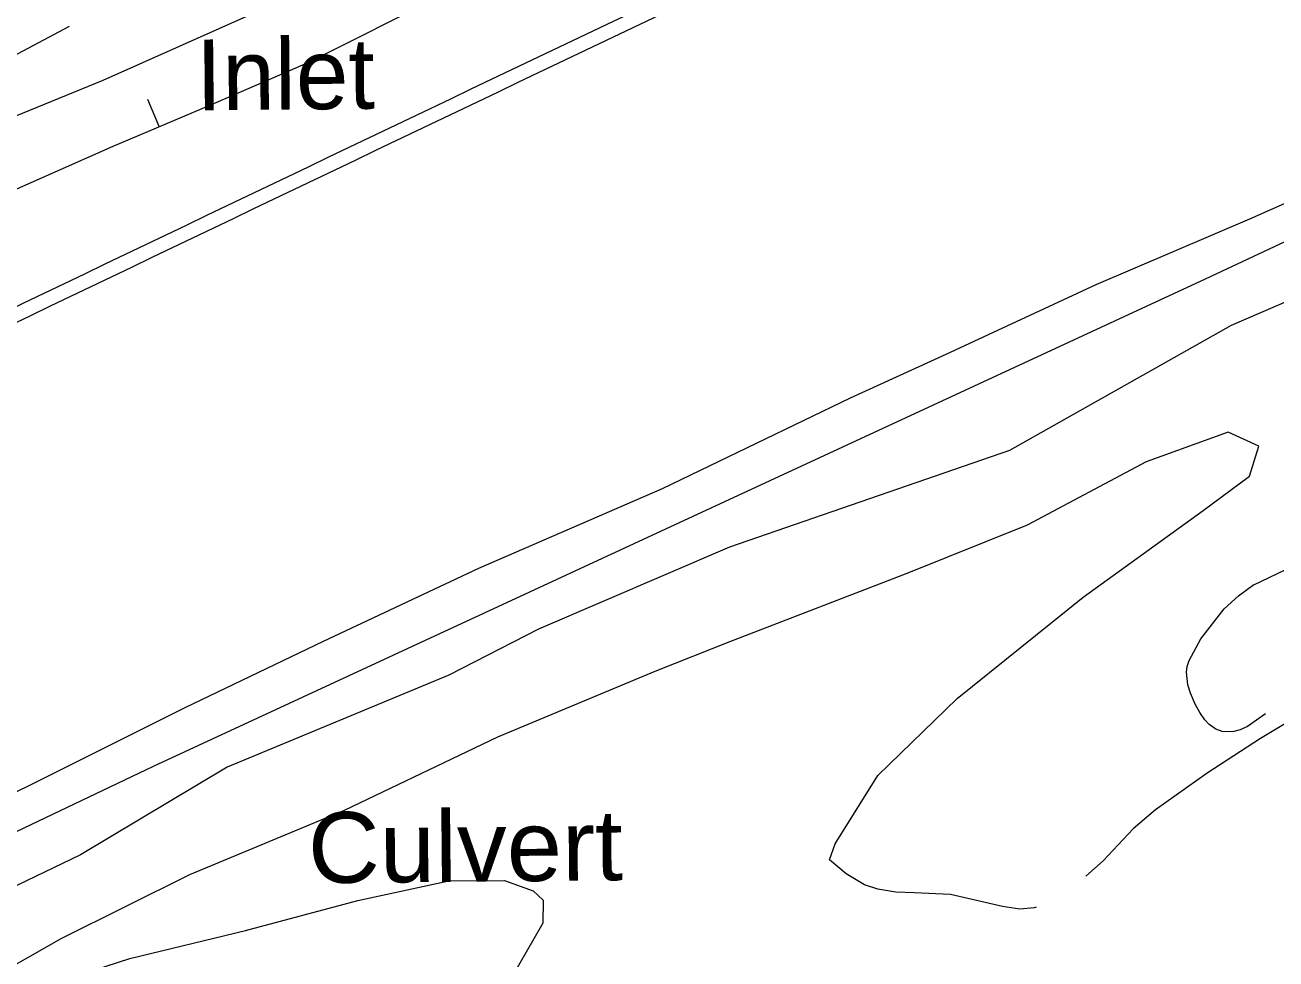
# Model space of a CAD drawing. Extents: x 2361284 to 2366480, y 6976556 to 6985346.
# Drawn here: x 2363998.2 to 2364083.1, y 6978658.6 to 6978721.9 of the extents above; entities that cross this region are included whole.
import ezdxf

# ---------------------------------------------------------------- set-up
doc = ezdxf.new("R2010")
doc.units = 0
doc.header["$LTSCALE"] = 1.9
for name, color, linetype, lineweight in [('12', 7, 'Continuous', 13), ('13', 7, 'Continuous', 13), ('20', 7, 'Continuous', 13), ('27', 7, 'Continuous', 13), ('3', 7, 'Continuous', 13), ('6', 7, 'Continuous', 13), ('8', 7, 'Continuous', 13)]:
    doc.layers.add(name, color=color, linetype=linetype, lineweight=lineweight)

msp = doc.modelspace()

# ---------------------------------------------------------------- linework, layer by layer
at = {"layer": '12'}
msp.add_lwpolyline([(2363994.772, 6978655.386), (2363998.912, 6978656.515), (2364005.342, 6978658.596), (2364013.176, 6978660.491), (2364020.796, 6978662.522), (2364026.973, 6978663.851), (2364030.753, 6978663.877), (2364032.68, 6978663.175), (2364033.366, 6978662.542), (2364033.351, 6978660.992), (2364030.655, 6978656.297), (2364029.062, 6978653.432), (2364028.253, 6978650.253), (2364028.369, 6978649.604)], dxfattribs=at)
at = {"layer": '13'}
for points in [[(2363978.375, 6978709.752), (2363983.171, 6978711.248), (2363995.048, 6978714.721), (2364003.516, 6978718.182), (2364016.572, 6978723.996), (2364026.58, 6978729.391), (2364040.603, 6978739.786), (2364046.281, 6978745.129), (2364046.866, 6978745.655), (2364047.058, 6978747.587), (2364045.448, 6978748.632), (2364042.424, 6978748.093), (2364035.146, 6978745.714), (2364022.579, 6978741.095), (2364010.351, 6978736.557), (2364002.715, 6978732.935), (2363993.856, 6978727.6), (2363983.36, 6978718.66)], [(2364138.539, 6978726.956), (2364125.687, 6978720.973), (2364110.391, 6978714.068), (2364097.079, 6978708.901), (2364080.018, 6978701.528), (2364064.988, 6978693.054), (2364045.989, 6978686.494), (2364033.041, 6978680.931), (2364026.961, 6978677.803), (2364011.93, 6978671.578), (2364001.985, 6978665.624), (2363992.21, 6978660.91)], [(2363990.169, 6978666.251), (2363998.65, 6978670.392), (2364009.081, 6978675.623), (2364018.458, 6978680.122), (2364028.992, 6978685.072), (2364041.462, 6978690.48), (2364054.213, 6978696.613), (2364060.696, 6978699.584), (2364070.861, 6978704.321), (2364081.28, 6978708.761), (2364093.539, 6978714.197), (2364108.997, 6978720.775), (2364118.22, 6978724.732)], [(2364081.556, 6978683.942), (2364086.852, 6978686.462), (2364098.903, 6978693.806), (2364111.844, 6978701.071), (2364124.741, 6978708.964), (2364136.704, 6978714.878), (2364146.632, 6978720.522), (2364151.203, 6978723.546)], [(2364052.781, 6978665.287), (2364053.17, 6978666.37), (2364056.067, 6978670.998), (2364061.428, 6978676.22), (2364069.973, 6978683.092), (2364078.127, 6978688.99), (2364081.266, 6978691.309), (2364081.886, 6978693.335), (2364079.807, 6978694.305), (2364074.265, 6978692.282), (2364066.176, 6978687.996), (2364058.017, 6978684.708), (2364046.06, 6978680.094), (2364040.94, 6978678.066), (2364030.271, 6978673.614), (2364019.878, 6978668.624), (2364009.378, 6978664.274), (2364000.659, 6978659.922), (2363993.697, 6978655.975)]]:
    msp.add_lwpolyline(points, dxfattribs=at)
at = {"layer": '20'}
for points in [[(2364082.339, 6978675.199), (2364081.127, 6978674.327), (2364080.619, 6978674.103), (2364080.2, 6978673.989), (2364079.881, 6978673.956), (2364079.41, 6978673.981), (2364078.969, 6978674.147), (2364078.516, 6978674.473), (2364078.242, 6978674.77), (2364077.887, 6978675.287), (2364077.581, 6978675.854), (2364077.265, 6978676.581), (2364077.089, 6978677.149), (2364076.991, 6978678.008), (2364077.037, 6978678.409), (2364077.163, 6978678.8), (2364077.959, 6978680.278), (2364079.551, 6978682.303), (2364080.513, 6978683.192), (2364081.565, 6978683.972)], [(2364093.195, 6978679.832), (2364087.722, 6978676.96), (2364082.015, 6978673.526), (2364078.397, 6978671.17), (2364074.88, 6978668.667), (2364073.383, 6978667.383), (2364071.333, 6978665.223), (2364070.153, 6978664.182)], [(2364066.803, 6978662.08), (2364066.653, 6978662.028), (2364065.694, 6978661.949), (2364064.523, 6978662.108), (2364060.984, 6978662.944), (2364058.523, 6978663.051), (2364057.283, 6978663.099), (2364056.05, 6978663.288), (2364055.147, 6978663.599), (2364053.91, 6978664.337), (2364052.781, 6978665.287)]]:
    msp.add_lwpolyline(points, dxfattribs=at)
at = {"layer": '27'}
msp.add_line((2364007.326, 6978715.018), (2364006.548, 6978716.86), dxfattribs=at)
msp.add_lwpolyline([(2363996.859, 6978710.448), (2364004.208, 6978713.698), (2364010.832, 6978716.491), (2364017.435, 6978719.364), (2364026.621, 6978724.012)], dxfattribs=at)
at = {"layer": '3'}
msp.add_lwpolyline([(2364277.747, 6978798.494), (2364265.377, 6978793.347), (2364259.251, 6978790.637), (2364239.026, 6978781.314), (2364228.947, 6978776.586), (2364213.87, 6978769.405), (2364191.365, 6978758.465), (2364161.385, 6978743.824), (2364146.339, 6978736.62), (2364078.247, 6978704.681), (2364006.908, 6978671.621), (2363983.987, 6978660.696), (2363968.777, 6978653.267), (2363938.462, 6978638.188)], dxfattribs=at)
for radius in [20778.456, 20777.496]:
    msp.add_arc((2372981.712, 6959966.989), radius, 115.24593, 115.78543, dxfattribs=at)
at = {"layer": '6'}
msp.add_line((2363994.176, 6978718.093), (2364001.251, 6978721.83), dxfattribs=at)

# ---------------------------------------------------------------- texts
at = {"layer": '8'}
msp.add_text('Inlet', height=4.799, rotation=0.545, dxfattribs=at).set_placement((2364009.836, 6978716.122))
at = {"layer": '8', "width": 1.05}
msp.add_text('Culvert', height=4.799, rotation=0.545, dxfattribs=at).set_placement((2364017.435, 6978663.7))

doc.saveas('drawing.dxf')
